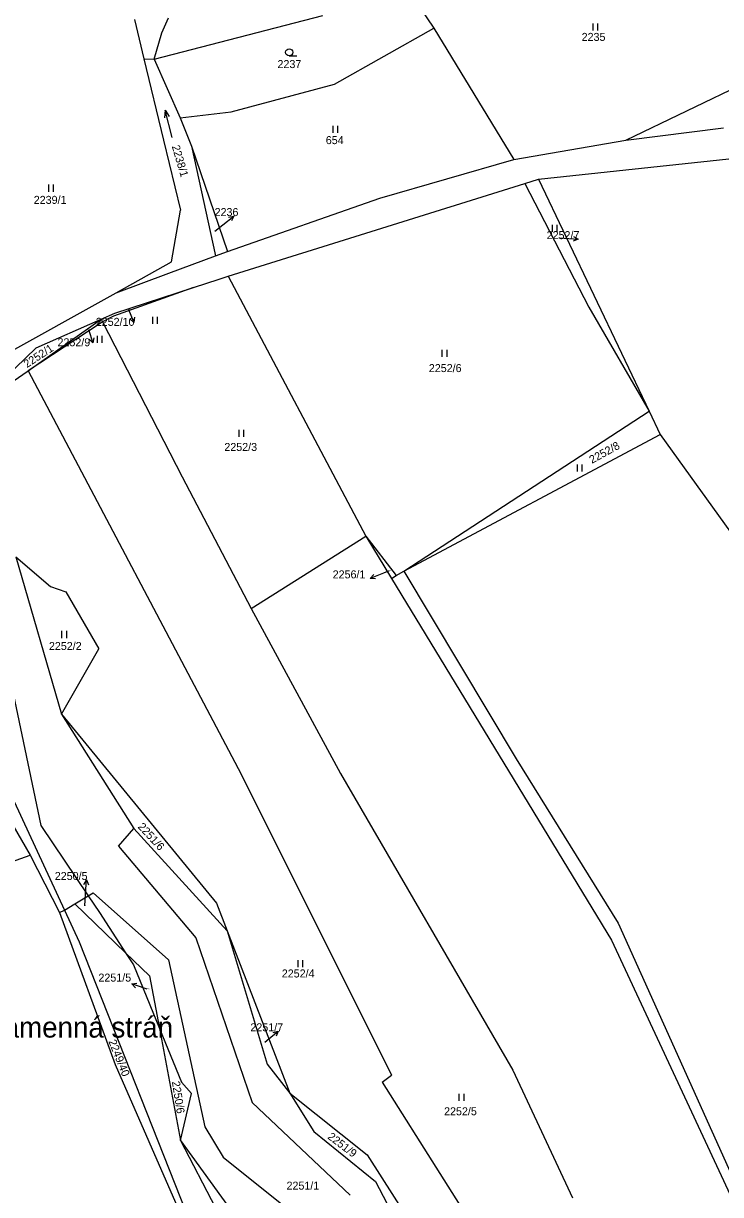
# Model space of a CAD drawing. Extents: x -785744 to -782822, y -1067550 to -1063910.
# Drawn here: x -784957.9 to -784809.8, y -1066179.1 to -1065930.4 of the extents above; entities that cross this region are included whole.
import ezdxf

# ---------------------------------------------------------------- set-up
doc = ezdxf.new("R2010")
doc.units = 0
for name, color, linetype in [('Hranice parcel', 7, 'Continuous'), ('Parcelní čísla', 7, 'Continuous'), ('Pop_ČP_popisy', 7, 'Continuous'), ('Vnitřní kresba', 7, 'Continuous'), ('Značky kultur', 7, 'Continuous')]:
    doc.layers.add(name, color=color, linetype=linetype)

msp = doc.modelspace()

# ---------------------------------------------------------------- linework, layer by layer
at = {"layer": 'Hranice parcel'}
for p, q in [((-784921.73, -1065986.44), (-784916.31, -1065984.67)), ((-784938.48, -1065991.9), (-784921.73, -1065986.44)), ((-784921.73, -1065986.44), (-784937.72, -1065992.14)), ((-784937.72, -1065992.14), (-784938.73, -1065992.53)), ((-784941.59, -1065994.07), (-784956.87, -1066004.17)), ((-784941.09, -1065993.76), (-784941.59, -1065994.07)), ((-784941.39, -1065993.18), (-784941.09, -1065993.76)), ((-784940.67, -1065993.5), (-784941.09, -1065993.76)), ((-784941.09, -1065993.76), (-784924.14, -1066026.64)), ((-784939.71, -1065992.99), (-784940.67, -1065993.5)), ((-784938.73, -1065992.53), (-784939.71, -1065992.99)), ((-784956.88, -1066004.14), (-784956.87, -1066004.17)), ((-784956.87, -1066004.17), (-784911.61, -1066089.76))]:
    msp.add_line(p, q, dxfattribs=at)
for points in [[(-784876.49, -1065922.71), (-784870.72, -1065931.37)], [(-784934.3, -1065929.5), (-784932.28, -1065937.85)], [(-784930.08, -1065937.92), (-784894.3, -1065928.7)], [(-784928.48, -1065932.32), (-784927.07, -1065929.15)], [(-784930.08, -1065937.92), (-784928.48, -1065932.32)], [(-784891.78, -1065943.29), (-784870.72, -1065931.37)], [(-784870.72, -1065931.37), (-784853.7, -1065959.28)], [(-784829.91, -1065955.12), (-784791.06, -1065936.45)], [(-784932.28, -1065937.85), (-784928.09, -1065955.14)], [(-784930.08, -1065937.92), (-784924.6, -1065950.39)], [(-784913.73, -1065949.16), (-784891.78, -1065943.29)], [(-784924.6, -1065950.39), (-784913.73, -1065949.16)], [(-784924.6, -1065950.39), (-784922.18, -1065956.43)], [(-784829.91, -1065955.12), (-784809.13, -1065952.55)], [(-784928.09, -1065955.14), (-784924.5, -1065970)], [(-784922.18, -1065956.43), (-784917.05, -1065979.7)], [(-784922.18, -1065956.43), (-784914.53, -1065978.82)], [(-784853.7, -1065959.28), (-784829.91, -1065955.12)], [(-784848.44, -1065963.44), (-784786.11, -1065956.76)], [(-784882.18, -1065967.47), (-784853.7, -1065959.28)], [(-784914.37, -1065984.06), (-784851.37, -1065964.36)], [(-784851.37, -1065964.36), (-784848.44, -1065963.44)], [(-784851.37, -1065964.36), (-784837.73, -1065990.64)], [(-784848.44, -1065963.44), (-784824.93, -1066012.71)], [(-784914.53, -1065978.82), (-784882.18, -1065967.47)], [(-784926.4, -1065981), (-784924.5, -1065970)], [(-784926.98, -1065983.38), (-784917.05, -1065979.7)], [(-784917.05, -1065979.7), (-784914.53, -1065978.82)], [(-784938.18, -1065987.54), (-784926.4, -1065981)], [(-784938.18, -1065987.54), (-784926.98, -1065983.38)], [(-784916.31, -1065984.67), (-784914.37, -1065984.06)], [(-784914.37, -1065984.06), (-784885.16, -1066039.24)], [(-784963.61, -1066001.67), (-784938.18, -1065987.54)], [(-784941.39, -1065993.18), (-784938.48, -1065991.9)], [(-784837.73, -1065990.64), (-784824.93, -1066012.71)], [(-784956.88, -1066004.14), (-784941.39, -1065993.18)], [(-784955.15, -1065999.22), (-784941.39, -1065993.18)], [(-784968.55, -1066012.13), (-784955.15, -1065999.22)], [(-784968.55, -1066012.13), (-784956.88, -1066004.14)], [(-784877.03, -1066046.7), (-784824.93, -1066012.71)], [(-784824.93, -1066012.71), (-784822.58, -1066017.62)], [(-784971.25, -1066019.67), (-784954.2, -1066100.68)], [(-784877.03, -1066046.7), (-784822.58, -1066017.62)], [(-784822.58, -1066017.62), (-784805.1, -1066041.97)], [(-784924.14, -1066026.64), (-784909.51, -1066054.6)], [(-784909.51, -1066054.6), (-784885.16, -1066039.24)], [(-784885.16, -1066039.24), (-784878.71, -1066047.6)], [(-784885.16, -1066039.24), (-784879.7, -1066048.22)], [(-784959.46, -1066043.64), (-784949.82, -1066077.06)], [(-784959.46, -1066043.64), (-784952.12, -1066049.9)], [(-784982.62, -1066046.54), (-784949.13, -1066118.66)], [(-784878.71, -1066047.6), (-784877.03, -1066046.7)], [(-784877.03, -1066046.7), (-784853.18, -1066086.5)], [(-784879.7, -1066048.22), (-784878.71, -1066047.6)], [(-784879.7, -1066048.22), (-784832.95, -1066125.01)], [(-784952.12, -1066049.9), (-784948.86, -1066051.08)], [(-784948.86, -1066051.08), (-784941.88, -1066063.15)], [(-784909.51, -1066054.6), (-784890.54, -1066089.68)], [(-784949.82, -1066077.06), (-784941.88, -1066063.15)], [(-784949.82, -1066077.06), (-784916.84, -1066117.15)], [(-784949.82, -1066077.06), (-784934.39, -1066101.32)], [(-784968.63, -1066086.07), (-784956.45, -1066106.96)], [(-784853.18, -1066086.5), (-784831.56, -1066121.42)], [(-784911.61, -1066089.76), (-784879.68, -1066153.74)], [(-784890.54, -1066089.68), (-784853.9, -1066152.67)], [(-784954.2, -1066100.68), (-784944.11, -1066115.6)], [(-784937.68, -1066105.11), (-784934.39, -1066101.32)], [(-784934.39, -1066101.32), (-784914.56, -1066123.06)], [(-784937.68, -1066105.11), (-784921.23, -1066124.56)], [(-785017.82, -1066128.93), (-784956.45, -1066106.96)], [(-784956.45, -1066106.96), (-784950.23, -1066119.16)], [(-784946.97, -1066117.34), (-784944.11, -1066115.6)], [(-784944.11, -1066115.6), (-784943.09, -1066114.98)], [(-784944.11, -1066115.6), (-784941.69, -1066119.19)], [(-784943.09, -1066114.98), (-784927.02, -1066129.2)], [(-784950.23, -1066119.16), (-784949.13, -1066118.66)], [(-784950.23, -1066119.16), (-784938.38, -1066151.46)], [(-784949.13, -1066118.66), (-784946.97, -1066117.34)], [(-784949.13, -1066118.66), (-784946, -1066125.4)], [(-784946.97, -1066117.34), (-784936.18, -1066127.72)], [(-784941.69, -1066119.19), (-784936.18, -1066127.72)], [(-784916.84, -1066117.15), (-784914.56, -1066123.06)], [(-784831.56, -1066121.42), (-784806.85, -1066176.3)], [(-784914.56, -1066123.06), (-784901.25, -1066157.54)], [(-784914.56, -1066123.06), (-784906.07, -1066151.35)], [(-784946, -1066125.4), (-784920.88, -1066188.96)], [(-784921.23, -1066124.56), (-784909.29, -1066159.51)], [(-784832.95, -1066125.01), (-784807.25, -1066180.19)], [(-784936.18, -1066127.72), (-784934.51, -1066130.3)], [(-784936.18, -1066127.72), (-784931.08, -1066132.62)], [(-784934.51, -1066130.3), (-784928.97, -1066143.82)], [(-784927.02, -1066129.2), (-784919.34, -1066164.66)], [(-784931.08, -1066132.62), (-784928.97, -1066143.82)], [(-784928.97, -1066143.82), (-784924.3, -1066155.23)], [(-784928.97, -1066143.82), (-784924.5, -1066167.59)], [(-784938.38, -1066151.46), (-784924.1, -1066184.16)], [(-784906.07, -1066151.35), (-784901.25, -1066157.54)], [(-784881.67, -1066155.18), (-784879.68, -1066153.74)], [(-784853.9, -1066152.67), (-784841.26, -1066179.73)], [(-784924.3, -1066155.23), (-784922.17, -1066157.59)], [(-784881.67, -1066155.18), (-784857.16, -1066193.98)], [(-784924.5, -1066167.59), (-784922.17, -1066157.59)], [(-784901.25, -1066157.54), (-784884.83, -1066170.66)], [(-784901.25, -1066157.54), (-784896.16, -1066165.64)], [(-784909.29, -1066159.51), (-784888.48, -1066179.21)], [(-784919.34, -1066164.66), (-784915.45, -1066171.15)], [(-784896.16, -1066165.64), (-784883.1, -1066176.32)], [(-784924.5, -1066167.59), (-784913.39, -1066182.94)], [(-784924.5, -1066167.59), (-784917.06, -1066181.9)], [(-784915.45, -1066171.15), (-784898.02, -1066185.07)], [(-784884.83, -1066170.66), (-784871.26, -1066191.96)], [(-784883.1, -1066176.32), (-784870.16, -1066200.91)]]:
    msp.add_lwpolyline(points, dxfattribs=at)
at = {"layer": 'Pop_ČP_popisy'}
for p, q in [((-784915.54, -1065973.13), (-784913.18, -1065971.27)), ((-784843.03, -1065975.95), (-784840.04, -1065976.17)), ((-784935.53, -1065991.11), (-784934.39, -1065993.89)), ((-784944.05, -1065995.36), (-784943.12, -1065998.21)), ((-784881.39, -1066047.11), (-784884.18, -1066048.21)), ((-784944.66, -1066115.25), (-784944.46, -1066112.26)), ((-784932.03, -1066135.31), (-784934.87, -1066134.35)), ((-784906.07, -1066146.28), (-784903.73, -1066144.4))]:
    msp.add_line(p, q, dxfattribs=at)
for points in [[(-784914.28, -1065971.5), (-784913.18, -1065971.27), (-784913.66, -1065972.28)], [(-784917.24, -1065974.47), (-784915.54, -1065973.13)], [(-784844.15, -1065975.87), (-784843.03, -1065975.95)], [(-784841, -1065975.6), (-784840.04, -1065976.17), (-784841.07, -1065976.59)], [(-784934.31, -1065992.77), (-784934.39, -1065993.89), (-784935.23, -1065993.15)], [(-784942.95, -1065997.11), (-784943.12, -1065998.21), (-784943.9, -1065997.42)], [(-784880.18, -1066046.63), (-784881.39, -1066047.11)], [(-784883.07, -1066048.31), (-784884.18, -1066048.21), (-784883.43, -1066047.38)], [(-784945.03, -1066113.22), (-784944.46, -1066112.26), (-784944.03, -1066113.29)], [(-784944.82, -1066117.74), (-784944.66, -1066115.25)], [(-784934.08, -1066135.14), (-784934.87, -1066134.35), (-784933.76, -1066134.19)], [(-784931.57, -1066135.47), (-784932.03, -1066135.31)], [(-784906.57, -1066146.69), (-784906.07, -1066146.28)], [(-784904.83, -1066144.64), (-784903.73, -1066144.4), (-784904.2, -1066145.41)]]:
    msp.add_lwpolyline(points, dxfattribs=at)
at = {"layer": 'Vnitřní kresba'}
msp.add_lwpolyline([(-784932.28, -1065937.85), (-784930.08, -1065937.92)], dxfattribs=at)
at = {"layer": 'Značky kultur'}
for p, q in [((-784836.82, -1065931.87), (-784836.82, -1065930.37)), ((-784835.82, -1065931.87), (-784835.82, -1065930.37)), ((-784901.42, -1065937.24), (-784899.82, -1065937.24)), ((-784892.07, -1065953.58), (-784892.07, -1065952.08)), ((-784891.07, -1065953.58), (-784891.07, -1065952.08)), ((-784952.46, -1065966.09), (-784952.46, -1065964.59)), ((-784951.46, -1065966.09), (-784951.46, -1065964.59)), ((-784845.48, -1065974.65), (-784845.48, -1065973.15)), ((-784844.48, -1065974.65), (-784844.48, -1065973.15)), ((-784930.4, -1065994.14), (-784930.4, -1065992.64)), ((-784929.4, -1065994.14), (-784929.4, -1065992.64)), ((-784942.14, -1065998.21), (-784942.14, -1065996.71)), ((-784941.14, -1065998.21), (-784941.14, -1065996.71)), ((-784868.89, -1066001.19), (-784868.89, -1065999.69)), ((-784867.89, -1066001.19), (-784867.89, -1065999.69)), ((-784912.03, -1066018.13), (-784912.03, -1066016.63)), ((-784911.03, -1066018.13), (-784911.03, -1066016.63)), ((-784840.17, -1066025.54), (-784840.17, -1066024.04)), ((-784839.17, -1066025.54), (-784839.17, -1066024.04)), ((-784949.68, -1066060.88), (-784949.68, -1066059.38)), ((-784948.68, -1066060.88), (-784948.68, -1066059.38)), ((-784899.52, -1066130.76), (-784899.52, -1066129.26)), ((-784898.52, -1066130.76), (-784898.52, -1066129.26)), ((-784865.28, -1066159.17), (-784865.28, -1066157.67)), ((-784864.28, -1066159.17), (-784864.28, -1066157.67))]:
    msp.add_line(p, q, dxfattribs=at)
for points in [[(-784926.29, -1065954.61), (-784927.79, -1065948.81), (-784927.9, -1065950.38)], [(-784927.79, -1065948.81), (-784926.93, -1065950.13)]]:
    msp.add_lwpolyline(points, dxfattribs=at)
msp.add_circle((-784901.42, -1065936.49), 0.75, dxfattribs=at)

# ---------------------------------------------------------------- texts
at = {"layer": 'Parcelní čísla'}
for s, height, p in [('2235', 1.7, (-784839.29, -1065934.07)), ('2237', 1.7, (-784903.9, -1065939.84)), ('654', 1.7, (-784893.64, -1065955.99)), ('2239/1', 1.7, (-784955.68, -1065968.68)), ('2236', 0.1, (-784917.24, -1065974.47)), ('2252/7', 0.1, (-784844.15, -1065975.87)), ('2252/10', 0.1, (-784935.53, -1065991.11)), ('2252/9', 0.1, (-784944.05, -1065995.36)), ('2252/6', 1.7, (-784871.75, -1066004.4)), ('2252/3', 1.7, (-784915.19, -1066021.15)), ('2256/1', 0.1, (-784880.18, -1066046.63)), ('2252/2', 1.7, (-784952.46, -1066063.42)), ('2250/5', 0.1, (-784944.82, -1066117.74)), ('2252/4', 1.7, (-784902.99, -1066132.96)), ('2251/5', 0.1, (-784931.57, -1066135.47)), ('2251/7', 0.1, (-784906.57, -1066146.69)), ('2252/5', 1.7, (-784868.51, -1066162.23)), ('2251/1', 1.7, (-784901.98, -1066178.02))]:
    msp.add_text(s, height=height, dxfattribs=at).set_placement(p)
for s, rotation, p in [('2238/1', 286.3685, (-784926.37, -1065956.46)), ('2252/1', 33.2384, (-784957.14, -1066003.58)), ('2252/8', 28.8623, (-784837.09, -1066023.89)), ('2251/6', 312.7151, (-784933.69, -1066101.05)), ('2249/40', 291.9081, (-784939.85, -1066146.54)), ('2250/6', 278.8874, (-784926.34, -1066155.1)), ('2251/9', 322.5947, (-784893.39, -1066167.06))]:
    msp.add_text(s, height=1.7, rotation=rotation, dxfattribs=at).set_placement(p)
at = {"layer": 'Pop_ČP_popisy'}
for s, height, p in [('2236', 1.7, (-784917.26, -1065971.27)), ('2252/7', 1.7, (-784846.72, -1065976.17)), ('2252/10', 1.7, (-784942.5, -1065994.58)), ('2252/9', 1.7, (-784950.63, -1065998.92)), ('2256/1', 1.7, (-784892.18, -1066048.21)), ('2250/5', 1.7, (-784951.21, -1066112.26)), ('2251/5', 1.7, (-784941.94, -1066133.84)), ('Kamenná stráň', 4.4, (-784965.99, -1066145.73)), ('2251/7', 1.7, (-784909.66, -1066144.4))]:
    msp.add_text(s, height=height, dxfattribs=at).set_placement(p)

doc.saveas('drawing.dxf')
